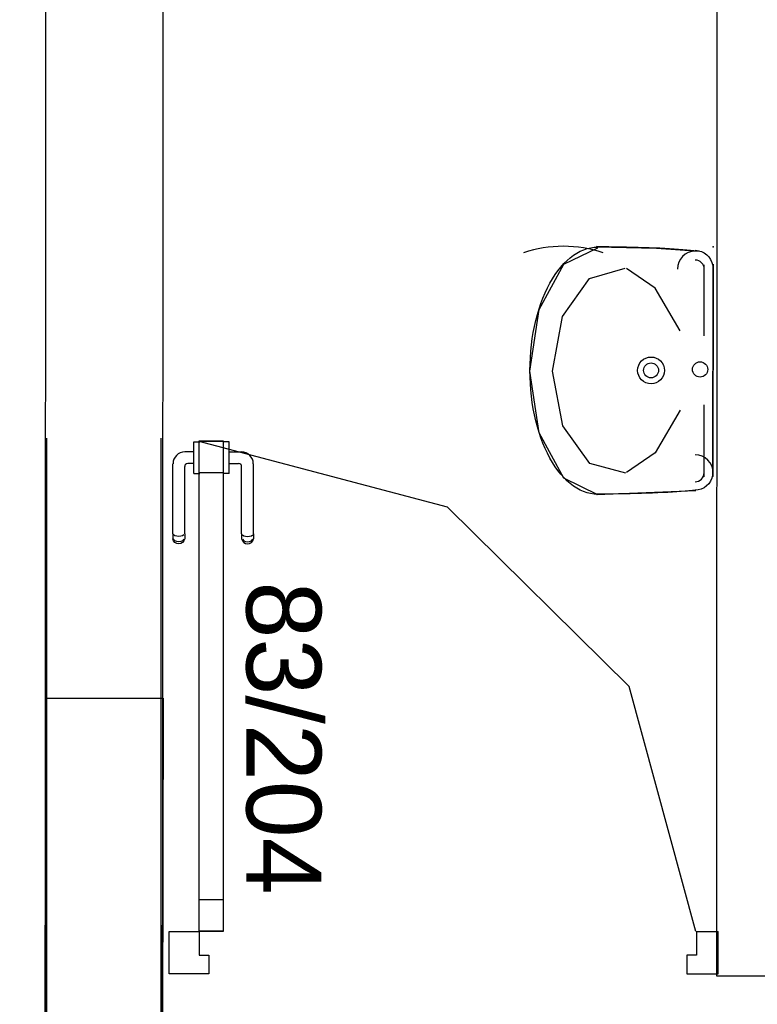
# Model space of a CAD drawing. Header units: millimetres. Extents: x -15 to 127, y -65 to 67.
# Tile 454 of 476: x 114.709 to 114.834, y 29.366 to 29.532. Entities that reach past the tile are written whole.
import ezdxf

# ---------------------------------------------------------------- set-up
doc = ezdxf.new("R2010")
doc.units = ezdxf.units.MM
doc.header["$MEASUREMENT"] = 0
doc.linetypes.add('PC_DASH_2', pattern=[0.125, 0.05555555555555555, -0.06944444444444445])
doc.layers.add('Calque 5', color=7, linetype='Continuous')
doc.styles.get("Standard").update_dxf_attribs({"font": 'BKANT.TTF'})

# ---------------------------------------------------------------- blocks, each defined once
blk = doc.blocks.new('PD_31895')
at = {"layer": 'Calque 5', "color": 0}
for p, q in [((47.28614689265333, -37.44801770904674), (47.28615272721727, -37.43598305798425)), ((47.28763836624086, -37.471917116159), (47.28765578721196, -37.43598378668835)), ((47.28613530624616, -37.47191638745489), (47.28614123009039, -37.4596975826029))]:
    blk.add_line(p, q, dxfattribs=at)
for points in [[(47.26811793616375, -37.47494271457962), (47.26237877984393, -37.47213502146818), (47.25818014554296, -37.46446982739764), (47.25664705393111, -37.45400101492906), (47.2581902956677, -37.44353369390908), (47.26239636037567, -37.43587257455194), (47.26813823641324, -37.43307044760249)], [(47.28473314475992, -37.47415563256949), (47.28417884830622, -37.47421750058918), (47.28357998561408, -37.47427718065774), (47.28293819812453, -37.4743345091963), (47.28225524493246, -37.47438932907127), (47.2815329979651, -37.47444149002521), (47.28077343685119, -37.47449084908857), (47.27997864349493, -37.47453727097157), (47.27915079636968, -37.47458062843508), (47.27829216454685, -37.47462080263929), (47.27740510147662, -37.4746576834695), (47.27649203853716, -37.47469116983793), (47.27555547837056, -37.47472116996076), (47.2745979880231, -37.47474760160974), (47.2736221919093, -37.47477039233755), (47.27263076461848, -37.47478947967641), (47.27162642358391, -37.47480481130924), (47.27061192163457, -37.4748163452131), (47.26959003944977, -37.47482404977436), (47.26856357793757, -37.47482790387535), (47.26791865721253, -37.4748283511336), (47.26811798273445, -37.47484665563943), (47.2675171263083, -37.4748176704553), (47.26691794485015, -37.47473138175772), (47.2663220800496, -37.47458802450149), (47.26573116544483, -37.47438799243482), (47.26514682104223, -37.47413183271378), (47.26457064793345, -37.4738202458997), (47.26400422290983, -37.47345409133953), (47.26344910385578, -37.47303436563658), (47.26290681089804, -37.47256222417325), (47.26237882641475, -37.47203896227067), (47.26186660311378, -37.47146600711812), (47.26137153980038, -37.47084493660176), (47.26089499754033, -37.47017744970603), (47.26043828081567, -37.46946537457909), (47.26000264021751, -37.46871066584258), (47.25958927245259, -37.4679153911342), (47.25919930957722, -37.46708173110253), (47.25883381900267, -37.4662119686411), (47.25849380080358, -37.46530848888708), (47.2581801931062, -37.46437376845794), (47.25789385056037, -37.46341036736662), (47.25763556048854, -37.46242092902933), (47.25740602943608, -37.46140816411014), (47.25720588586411, -37.46037484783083), (47.25703568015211, -37.45932381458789), (47.25689587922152, -37.45825794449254), (47.25678686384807, -37.45718015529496), (47.25670893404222, -37.45609340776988), (47.25666230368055, -37.4550006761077), (47.2566471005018, -37.45390495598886), (47.25666336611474, -37.45280924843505), (47.25671105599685, -37.45171656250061), (47.25679003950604, -37.45062989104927), (47.25690009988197, -37.44955220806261), (47.25704093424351, -37.44848647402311), (47.25721215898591, -37.44743560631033), (47.25741330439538, -37.44640248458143), (47.25764381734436, -37.44538994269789), (47.25790306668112, -37.4444007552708), (47.25819034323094, -37.44343763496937), (47.25850485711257, -37.4425032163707), (47.25884575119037, -37.44160006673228), (47.25921208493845, -37.44073065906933), (47.25960285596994, -37.43989737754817), (47.26001699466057, -37.43910250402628), (47.26045336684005, -37.43834821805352), (47.26091077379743, -37.43763658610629), (47.26138796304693, -37.43696956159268), (47.26188362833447, -37.43634897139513), (47.26239640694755, -37.43577651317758), (47.26292489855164, -37.43525376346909), (47.26346764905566, -37.43478214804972), (47.26402317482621, -37.43436296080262), (47.26458995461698, -37.43399735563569), (47.26516642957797, -37.43368632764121), (47.26575102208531, -37.43343073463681), (47.26634213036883, -37.43323127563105), (47.26693813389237, -37.43308849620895), (47.26753739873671, -37.43300278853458), (47.26813828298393, -37.43297438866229), (47.26793897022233, -37.43288660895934), (47.26896686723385, -37.43288903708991), (47.26999194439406, -37.43289532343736), (47.27101139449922, -37.43290544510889), (47.27202241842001, -37.43291937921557), (47.27302224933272, -37.43293708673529), (47.27400814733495, -37.43295851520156), (47.27497740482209, -37.43298361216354), (47.27592737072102, -37.43301230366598), (47.27685543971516, -37.4330445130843), (47.27775906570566, -37.43308015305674), (47.27863577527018, -37.43311912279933), (47.27948316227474, -37.43316131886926), (47.2802989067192, -37.43320662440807), (47.2810807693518, -37.43325491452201), (47.28182661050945, -37.43330605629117), (47.28253438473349, -37.43335991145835), (47.28320215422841, -37.43341633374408), (47.28382808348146, -37.4334751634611), (47.28441046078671, -37.43353624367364), (47.28494769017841, -37.43359940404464), (47.28530128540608, -37.43364547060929), (47.28465083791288, -37.43356205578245), (47.28517282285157, -37.43360836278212), (47.28567890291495, -37.43374537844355), (47.28615370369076, -37.43396893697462), (47.28658279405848, -37.43427224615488), (47.28695313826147, -37.43464608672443), (47.28725348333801, -37.43507910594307), (47.28747470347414, -37.43555814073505), (47.28761007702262, -37.43606863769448), (47.28765549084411, -37.43659508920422), (47.28765583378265, -37.43588772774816), (47.28763841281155, -37.4718210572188), (47.2876387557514, -37.47111369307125), (47.28759283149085, -37.47164009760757), (47.28745696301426, -37.47215046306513), (47.28723527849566, -37.47262928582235), (47.2869345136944, -37.47306201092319), (47.2865638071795, -37.47343549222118), (47.28613442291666, -37.47373838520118), (47.28565940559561, -37.47396148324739), (47.28515319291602, -37.47409800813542), (47.28463116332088, -37.474143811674)], [(47.28530123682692, -37.43374153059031), (47.27807380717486, -37.43318968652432), (47.26793892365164, -37.43298266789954)], [(47.27288886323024, -37.47127636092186), (47.26679805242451, -37.46964587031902), (47.26218789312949, -37.46324179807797), (47.26045772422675, -37.45400799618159), (47.26213271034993, -37.44474723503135), (47.26670443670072, -37.43827046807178), (47.27278523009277, -37.43654361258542)], [(47.28210620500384, -37.44714740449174), (47.27785635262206, -37.43993548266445), (47.27299825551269, -37.4365704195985)], [(47.28209968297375, -37.46060263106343), (47.27784283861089, -37.46781042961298), (47.27298147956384, -37.47117077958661)], [(47.28473309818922, -37.47425169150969), (47.26791861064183, -37.4749244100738)]]:
    blk.add_lwpolyline(points, dxfattribs=at)
for centre, radius in [((47.27715628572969, -37.453867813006), 0.00227368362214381), ((47.27715628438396, -37.45386781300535), 0.001263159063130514), ((47.28546257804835, -37.45370002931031), 0.001285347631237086)]:
    blk.add_circle(centre, radius, dxfattribs=at)
for centre, radius, start, end in [((47.26229707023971, -37.45386534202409), 0.02102997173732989, 71.34284973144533, 108.6577911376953), ((47.28464932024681, -37.43668969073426), 0.003031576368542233, 90, 180), ((47.2846493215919, -37.43668969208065), 0.001515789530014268, 359.9722222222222, 89.97222222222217), ((47.28463258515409, -37.47120829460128), 0.003031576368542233, 0, 90), ((47.28463258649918, -37.47120829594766), 0.001515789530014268, 269.9722222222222, 359.9722222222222)]:
    blk.add_arc(centre, radius, start, end, dxfattribs=at)
blk = doc.blocks.new('PD_31898')
at = {"layer": 'Calque 5', "color": 0}
for p, q in [((47.19972345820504, -37.46611650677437), (47.19972345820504, -37.46595345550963)), ((47.19972345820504, -37.46595345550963), (47.1997336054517, -37.46595345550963)), ((47.19972345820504, -37.46658599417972), (47.19972345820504, -37.46611650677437)), ((47.19972345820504, -37.46730529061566), (47.19972345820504, -37.46658599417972)), ((47.1997336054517, -37.46595345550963), (47.20072803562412, -37.46595345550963)), ((47.20072803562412, -37.46595345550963), (47.20073818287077, -37.46595345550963)), ((47.19972345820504, -37.46767097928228), (47.19818325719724, -37.46767097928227)), ((47.19972345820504, -37.46818763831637), (47.19972345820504, -37.46730529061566)), ((47.19972345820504, -37.46912661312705), (47.19972345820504, -37.46818763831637)), ((47.19615380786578, -37.48157192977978), (47.19615380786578, -37.4696736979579)), ((47.19972345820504, -37.46964327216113), (47.19865978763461, -37.46964327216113)), ((47.19972345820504, -37.47000896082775), (47.19972345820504, -37.46912661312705)), ((47.19815242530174, -37.48157192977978), (47.19815242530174, -37.47014395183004)), ((47.19972345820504, -37.4707282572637), (47.19972345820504, -37.47000896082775)), ((47.19972345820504, -37.47119774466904), (47.19972345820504, -37.4707282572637)), ((47.19972345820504, -37.47136079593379), (47.19972345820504, -37.47119774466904)), ((47.19972345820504, -37.47136079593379), (47.1997336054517, -37.47136079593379)), ((47.1997336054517, -37.47136079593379), (47.20072803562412, -37.47136079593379)), ((47.20072803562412, -37.47136079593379), (47.20073818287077, -37.47136079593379)), ((47.19615380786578, -37.48157192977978), (47.19615380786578, -37.48218760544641)), ((47.19815242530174, -37.48157192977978), (47.19815242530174, -37.48218760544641)), ((47.19615380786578, -37.48218760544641), (47.19615380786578, -37.48240682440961)), ((47.19627433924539, -37.48273361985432), (47.19615380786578, -37.48240682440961)), ((47.19650086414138, -37.48187899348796), (47.19627433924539, -37.48174109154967)), ((47.19650086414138, -37.48271945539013), (47.19627433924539, -37.48248060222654)), ((47.19650086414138, -37.48300002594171), (47.19627433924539, -37.48273361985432)), ((47.19680606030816, -37.48196900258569), (47.19650086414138, -37.48187899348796)), ((47.19680606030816, -37.48287535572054), (47.19650086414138, -37.48271945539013)), ((47.19680606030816, -37.4831739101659), (47.19650086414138, -37.48300002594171)), ((47.19715311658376, -37.48200026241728), (47.19680606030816, -37.48196900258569)), ((47.19715311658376, -37.48292949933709), (47.19680606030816, -37.48287535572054)), ((47.19715311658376, -37.48323429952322), (47.19680606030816, -37.4831739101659)), ((47.19750017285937, -37.48196900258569), (47.19715311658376, -37.48200026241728)), ((47.19750017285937, -37.48287535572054), (47.19715311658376, -37.48292949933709)), ((47.19750017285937, -37.4831739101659), (47.19715311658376, -37.48323429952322)), ((47.19780536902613, -37.48187899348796), (47.19750017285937, -37.48196900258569)), ((47.19780536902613, -37.48271945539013), (47.19750017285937, -37.48287535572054)), ((47.19780536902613, -37.48300002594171), (47.19750017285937, -37.4831739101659)), ((47.19803189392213, -37.48174109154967), (47.19780536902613, -37.48187899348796)), ((47.19803189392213, -37.48248060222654), (47.19780536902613, -37.48271945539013)), ((47.19803189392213, -37.48273361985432), (47.19780536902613, -37.48300002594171)), ((47.19815242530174, -37.48240682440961), (47.19803189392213, -37.48273361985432)), ((47.19815242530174, -37.48218760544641), (47.19815242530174, -37.48240682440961))]:
    blk.add_line(p, q, dxfattribs=at)
for centre, radius in [((47.19818325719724, -37.4696736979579), 0.002002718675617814), ((47.1986597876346, -37.47014395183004), 0.0005006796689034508)]:
    blk.add_arc(centre, radius, 90, 180, dxfattribs=at)
blk = doc.blocks.new('PD_31899')
at = {"layer": 'Calque 5', "color": 0}
for p, q in [((47.20470585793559, -37.46595345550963), (47.20469571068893, -37.46595345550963)), ((47.20570028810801, -37.46595345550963), (47.20470585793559, -37.46595345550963)), ((47.20571043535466, -37.46595345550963), (47.20570028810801, -37.46595345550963)), ((47.20571043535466, -37.46611650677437), (47.20571043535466, -37.46595345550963)), ((47.20571043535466, -37.46658599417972), (47.20571043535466, -37.46611650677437)), ((47.20571043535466, -37.46730529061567), (47.20571043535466, -37.46658599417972)), ((47.20571043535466, -37.46818763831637), (47.20571043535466, -37.46730529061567)), ((47.20571043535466, -37.46767097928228), (47.20776890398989, -37.46767097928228)), ((47.20571043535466, -37.46912661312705), (47.20571043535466, -37.46818763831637)), ((47.20571043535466, -37.47000896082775), (47.20571043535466, -37.46912661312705)), ((47.20571043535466, -37.46964327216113), (47.20729237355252, -37.46964327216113)), ((47.20979835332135, -37.48157192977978), (47.20979835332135, -37.4696736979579)), ((47.20470585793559, -37.47136079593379), (47.20469571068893, -37.47136079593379)), ((47.20570028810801, -37.47136079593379), (47.20470585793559, -37.47136079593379)), ((47.20571043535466, -37.47136079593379), (47.20570028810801, -37.47136079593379)), ((47.20571043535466, -37.4707282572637), (47.20571043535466, -37.47000896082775)), ((47.20571043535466, -37.47119774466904), (47.20571043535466, -37.4707282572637)), ((47.20571043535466, -37.47136079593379), (47.20571043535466, -37.47119774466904)), ((47.20779973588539, -37.48157192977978), (47.20779973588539, -37.47014395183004)), ((47.20779973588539, -37.48157192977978), (47.20779973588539, -37.48218760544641)), ((47.20979835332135, -37.48157192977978), (47.20979835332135, -37.48218760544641)), ((47.20779973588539, -37.48218760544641), (47.20779973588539, -37.48240682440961)), ((47.20779973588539, -37.48240682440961), (47.207920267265, -37.48273361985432)), ((47.207920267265, -37.48174109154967), (47.208146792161, -37.48187899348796)), ((47.207920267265, -37.48248060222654), (47.208146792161, -37.48271945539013)), ((47.207920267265, -37.48273361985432), (47.208146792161, -37.48300002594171)), ((47.208146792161, -37.48187899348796), (47.20845198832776, -37.48196900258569)), ((47.208146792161, -37.48271945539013), (47.20845198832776, -37.48287535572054)), ((47.208146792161, -37.48300002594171), (47.20845198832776, -37.4831739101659)), ((47.20845198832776, -37.48196900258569), (47.20879904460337, -37.48200026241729)), ((47.20845198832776, -37.48287535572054), (47.20879904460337, -37.48292949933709)), ((47.20845198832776, -37.4831739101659), (47.20879904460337, -37.48323429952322)), ((47.20879904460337, -37.48200026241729), (47.20914610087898, -37.48196900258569)), ((47.20879904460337, -37.48292949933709), (47.20914610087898, -37.48287535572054)), ((47.20879904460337, -37.48323429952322), (47.20914610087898, -37.4831739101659)), ((47.20914610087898, -37.48196900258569), (47.20945129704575, -37.48187899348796)), ((47.20914610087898, -37.48287535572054), (47.20945129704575, -37.48271945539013)), ((47.20914610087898, -37.4831739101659), (47.20945129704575, -37.48300002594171)), ((47.20945129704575, -37.48187899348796), (47.20967782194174, -37.48174109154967)), ((47.20945129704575, -37.48271945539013), (47.20967782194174, -37.48248060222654)), ((47.20945129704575, -37.48300002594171), (47.20967782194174, -37.48273361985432)), ((47.20967782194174, -37.48273361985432), (47.20979835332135, -37.48240682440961)), ((47.20979835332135, -37.48218760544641), (47.20979835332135, -37.48240682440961))]:
    blk.add_line(p, q, dxfattribs=at)
for centre, radius in [((47.20776890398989, -37.4696736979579), 0.002002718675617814), ((47.20729237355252, -37.47014395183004), 0.0005006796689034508)]:
    blk.add_arc(centre, radius, 0, 90, dxfattribs=at)
blk = doc.blocks.new('PD_31897')
at = {"layer": 'Calque 5'}
for name in ['PD_31898', 'PD_31899']:
    blk.add_blockref(name, (0, 0), dxfattribs=at)
blk = doc.blocks.new('PD_31901')
at = {"layer": 'Calque 5', "color": 0}
for p, q in [((47.28484929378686, -37.54892115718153), (47.28853974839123, -37.54892115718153)), ((47.28853974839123, -37.55613094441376), (47.28853974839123, -37.54892115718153)), ((47.28323841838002, -37.55613094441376), (47.28853974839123, -37.55613094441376))]:
    blk.add_line(p, q, dxfattribs=at)
blk.add_lwpolyline([(47.28484929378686, -37.54892115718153), (47.28484929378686, -37.55292659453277), (47.28323841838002, -37.55292659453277), (47.28323841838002, -37.55613094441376), (47.28484929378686, -37.55613094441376)], dxfattribs=at)
blk = doc.blocks.new('PD_31902')
at = {"layer": 'Calque 5', "color": 0}
for points in [[(47.20467227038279, -37.47121278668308), (47.20061337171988, -37.47121278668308), (47.20061337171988, -37.4658579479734), (47.20467227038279, -37.4658579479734), (47.20467227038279, -37.47121278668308)], [(47.20467227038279, -37.5488579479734), (47.20061337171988, -37.5488579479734), (47.20061337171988, -37.54350310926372), (47.20467227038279, -37.54350310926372), (47.20467227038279, -37.5488579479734)]]:
    blk.add_lwpolyline(points, dxfattribs=at)
blk = doc.blocks.new('PD_31900')
at = {"layer": 'Calque 5', "color": 0}
blk.add_line((47.19553974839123, -37.55613094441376), (47.19553974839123, -37.54892115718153), dxfattribs=at)
for points in [[(47.20061337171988, -37.46581387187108), (47.20467227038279, -37.46581387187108), (47.20467227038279, -37.54892115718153), (47.20061337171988, -37.54892115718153), (47.20061337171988, -37.46581387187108)], [(47.28472118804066, -37.54892115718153), (47.27345287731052, -37.50742115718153), (47.24266727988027, -37.47704104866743), (47.20061337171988, -37.46592115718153)], [(47.20061337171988, -37.55292659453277), (47.20222424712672, -37.55292659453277), (47.20222424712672, -37.55613094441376), (47.19553974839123, -37.55613094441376), (47.19553974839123, -37.54892115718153), (47.20061337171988, -37.54892115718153), (47.20061337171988, -37.55292659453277)]]:
    blk.add_lwpolyline(points, dxfattribs=at)
at = {"layer": 'Calque 5'}
for name in ['PD_31902', 'PD_31901']:
    blk.add_blockref(name, (0, 0), dxfattribs=at)
blk = doc.blocks.new('PD_33241')
at = {"layer": 'Calque 5', "color": 0}
for p, q in [((47.28614689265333, -37.44801770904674), (47.28615272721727, -37.43598305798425)), ((47.28763836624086, -37.471917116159), (47.28765578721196, -37.43598378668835)), ((47.28613530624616, -37.47191638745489), (47.28614123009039, -37.4596975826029))]:
    blk.add_line(p, q, dxfattribs=at)
for points in [[(47.26811793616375, -37.47494271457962), (47.26237877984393, -37.47213502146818), (47.25818014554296, -37.46446982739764), (47.25664705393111, -37.45400101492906), (47.2581902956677, -37.44353369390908), (47.26239636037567, -37.43587257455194), (47.26813823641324, -37.43307044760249)], [(47.28473314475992, -37.47415563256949), (47.28417884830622, -37.47421750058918), (47.28357998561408, -37.47427718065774), (47.28293819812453, -37.4743345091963), (47.28225524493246, -37.47438932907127), (47.2815329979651, -37.47444149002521), (47.28077343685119, -37.47449084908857), (47.27997864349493, -37.47453727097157), (47.27915079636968, -37.47458062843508), (47.27829216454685, -37.47462080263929), (47.27740510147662, -37.4746576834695), (47.27649203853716, -37.47469116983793), (47.27555547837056, -37.47472116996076), (47.2745979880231, -37.47474760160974), (47.2736221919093, -37.47477039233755), (47.27263076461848, -37.47478947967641), (47.27162642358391, -37.47480481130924), (47.27061192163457, -37.4748163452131), (47.26959003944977, -37.47482404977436), (47.26856357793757, -37.47482790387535), (47.26791865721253, -37.4748283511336), (47.26811798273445, -37.47484665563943), (47.2675171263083, -37.4748176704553), (47.26691794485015, -37.47473138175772), (47.2663220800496, -37.47458802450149), (47.26573116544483, -37.47438799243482), (47.26514682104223, -37.47413183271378), (47.26457064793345, -37.4738202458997), (47.26400422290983, -37.47345409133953), (47.26344910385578, -37.47303436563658), (47.26290681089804, -37.47256222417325), (47.26237882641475, -37.47203896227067), (47.26186660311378, -37.47146600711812), (47.26137153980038, -37.47084493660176), (47.26089499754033, -37.47017744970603), (47.26043828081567, -37.46946537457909), (47.26000264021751, -37.46871066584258), (47.25958927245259, -37.4679153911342), (47.25919930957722, -37.46708173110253), (47.25883381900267, -37.4662119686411), (47.25849380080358, -37.46530848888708), (47.2581801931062, -37.46437376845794), (47.25789385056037, -37.46341036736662), (47.25763556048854, -37.46242092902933), (47.25740602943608, -37.46140816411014), (47.25720588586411, -37.46037484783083), (47.25703568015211, -37.45932381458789), (47.25689587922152, -37.45825794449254), (47.25678686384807, -37.45718015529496), (47.25670893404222, -37.45609340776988), (47.25666230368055, -37.4550006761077), (47.2566471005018, -37.45390495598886), (47.25666336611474, -37.45280924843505), (47.25671105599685, -37.45171656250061), (47.25679003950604, -37.45062989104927), (47.25690009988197, -37.44955220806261), (47.25704093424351, -37.44848647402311), (47.25721215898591, -37.44743560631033), (47.25741330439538, -37.44640248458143), (47.25764381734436, -37.44538994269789), (47.25790306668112, -37.4444007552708), (47.25819034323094, -37.44343763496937), (47.25850485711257, -37.4425032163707), (47.25884575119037, -37.44160006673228), (47.25921208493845, -37.44073065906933), (47.25960285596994, -37.43989737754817), (47.26001699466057, -37.43910250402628), (47.26045336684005, -37.43834821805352), (47.26091077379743, -37.43763658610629), (47.26138796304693, -37.43696956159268), (47.26188362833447, -37.43634897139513), (47.26239640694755, -37.43577651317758), (47.26292489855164, -37.43525376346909), (47.26346764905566, -37.43478214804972), (47.26402317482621, -37.43436296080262), (47.26458995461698, -37.43399735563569), (47.26516642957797, -37.43368632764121), (47.26575102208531, -37.43343073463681), (47.26634213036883, -37.43323127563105), (47.26693813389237, -37.43308849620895), (47.26753739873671, -37.43300278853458), (47.26813828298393, -37.43297438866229), (47.26793897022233, -37.43288660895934), (47.26896686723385, -37.43288903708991), (47.26999194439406, -37.43289532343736), (47.27101139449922, -37.43290544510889), (47.27202241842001, -37.43291937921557), (47.27302224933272, -37.43293708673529), (47.27400814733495, -37.43295851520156), (47.27497740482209, -37.43298361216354), (47.27592737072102, -37.43301230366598), (47.27685543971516, -37.4330445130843), (47.27775906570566, -37.43308015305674), (47.27863577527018, -37.43311912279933), (47.27948316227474, -37.43316131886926), (47.2802989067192, -37.43320662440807), (47.2810807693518, -37.43325491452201), (47.28182661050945, -37.43330605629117), (47.28253438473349, -37.43335991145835), (47.28320215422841, -37.43341633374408), (47.28382808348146, -37.4334751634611), (47.28441046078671, -37.43353624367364), (47.28494769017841, -37.43359940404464), (47.28530128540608, -37.43364547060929), (47.28465083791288, -37.43356205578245), (47.28517282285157, -37.43360836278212), (47.28567890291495, -37.43374537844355), (47.28615370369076, -37.43396893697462), (47.28658279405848, -37.43427224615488), (47.28695313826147, -37.43464608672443), (47.28725348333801, -37.43507910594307), (47.28747470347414, -37.43555814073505), (47.28761007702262, -37.43606863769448), (47.28765549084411, -37.43659508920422), (47.28765583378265, -37.43588772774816), (47.28763841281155, -37.4718210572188), (47.2876387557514, -37.47111369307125), (47.28759283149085, -37.47164009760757), (47.28745696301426, -37.47215046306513), (47.28723527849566, -37.47262928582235), (47.2869345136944, -37.47306201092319), (47.2865638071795, -37.47343549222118), (47.28613442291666, -37.47373838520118), (47.28565940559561, -37.47396148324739), (47.28515319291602, -37.47409800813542), (47.28463116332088, -37.474143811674)], [(47.28530123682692, -37.43374153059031), (47.27807380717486, -37.43318968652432), (47.26793892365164, -37.43298266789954)], [(47.27288886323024, -37.47127636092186), (47.26679805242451, -37.46964587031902), (47.26218789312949, -37.46324179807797), (47.26045772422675, -37.45400799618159), (47.26213271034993, -37.44474723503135), (47.26670443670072, -37.43827046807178), (47.27278523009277, -37.43654361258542)], [(47.28210620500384, -37.44714740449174), (47.27785635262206, -37.43993548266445), (47.27299825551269, -37.4365704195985)], [(47.28209968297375, -37.46060263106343), (47.27784283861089, -37.46781042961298), (47.27298147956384, -37.47117077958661)], [(47.28473309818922, -37.47425169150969), (47.26791861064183, -37.4749244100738)]]:
    blk.add_lwpolyline(points, dxfattribs=at)
for centre, radius in [((47.27715628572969, -37.453867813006), 0.00227368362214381), ((47.27715628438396, -37.45386781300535), 0.001263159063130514), ((47.28546257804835, -37.45370002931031), 0.001285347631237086)]:
    blk.add_circle(centre, radius, dxfattribs=at)
for centre, radius, start, end in [((47.26229707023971, -37.45386534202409), 0.02102997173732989, 71.34284973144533, 108.6577911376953), ((47.28464932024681, -37.43668969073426), 0.003031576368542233, 90, 180), ((47.2846493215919, -37.43668969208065), 0.001515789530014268, 359.9722222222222, 89.97222222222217), ((47.28463258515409, -37.47120829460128), 0.003031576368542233, 0, 90), ((47.28463258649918, -37.47120829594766), 0.001515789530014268, 269.9722222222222, 359.9722222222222)]:
    blk.add_arc(centre, radius, start, end, dxfattribs=at)
blk = doc.blocks.new('PD_33244')
at = {"layer": 'Calque 5', "color": 0}
for p, q in [((47.19972345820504, -37.46611650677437), (47.19972345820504, -37.46595345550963)), ((47.19972345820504, -37.46595345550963), (47.1997336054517, -37.46595345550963)), ((47.19972345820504, -37.46658599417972), (47.19972345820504, -37.46611650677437)), ((47.19972345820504, -37.46730529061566), (47.19972345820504, -37.46658599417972)), ((47.1997336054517, -37.46595345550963), (47.20072803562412, -37.46595345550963)), ((47.20072803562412, -37.46595345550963), (47.20073818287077, -37.46595345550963)), ((47.19972345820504, -37.46767097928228), (47.19818325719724, -37.46767097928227)), ((47.19972345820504, -37.46818763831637), (47.19972345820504, -37.46730529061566)), ((47.19972345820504, -37.46912661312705), (47.19972345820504, -37.46818763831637)), ((47.19615380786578, -37.48157192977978), (47.19615380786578, -37.4696736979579)), ((47.19972345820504, -37.46964327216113), (47.19865978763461, -37.46964327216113)), ((47.19972345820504, -37.47000896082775), (47.19972345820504, -37.46912661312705)), ((47.19815242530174, -37.48157192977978), (47.19815242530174, -37.47014395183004)), ((47.19972345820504, -37.4707282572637), (47.19972345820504, -37.47000896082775)), ((47.19972345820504, -37.47119774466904), (47.19972345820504, -37.4707282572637)), ((47.19972345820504, -37.47136079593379), (47.19972345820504, -37.47119774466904)), ((47.19972345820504, -37.47136079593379), (47.1997336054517, -37.47136079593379)), ((47.1997336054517, -37.47136079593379), (47.20072803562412, -37.47136079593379)), ((47.20072803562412, -37.47136079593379), (47.20073818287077, -37.47136079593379)), ((47.19615380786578, -37.48157192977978), (47.19615380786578, -37.48218760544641)), ((47.19815242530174, -37.48157192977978), (47.19815242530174, -37.48218760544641)), ((47.19615380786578, -37.48218760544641), (47.19615380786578, -37.48240682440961)), ((47.19627433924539, -37.48273361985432), (47.19615380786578, -37.48240682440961)), ((47.19650086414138, -37.48187899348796), (47.19627433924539, -37.48174109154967)), ((47.19650086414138, -37.48271945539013), (47.19627433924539, -37.48248060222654)), ((47.19650086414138, -37.48300002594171), (47.19627433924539, -37.48273361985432)), ((47.19680606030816, -37.48196900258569), (47.19650086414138, -37.48187899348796)), ((47.19680606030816, -37.48287535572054), (47.19650086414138, -37.48271945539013)), ((47.19680606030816, -37.4831739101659), (47.19650086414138, -37.48300002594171)), ((47.19715311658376, -37.48200026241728), (47.19680606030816, -37.48196900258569)), ((47.19715311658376, -37.48292949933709), (47.19680606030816, -37.48287535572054)), ((47.19715311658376, -37.48323429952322), (47.19680606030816, -37.4831739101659)), ((47.19750017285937, -37.48196900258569), (47.19715311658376, -37.48200026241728)), ((47.19750017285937, -37.48287535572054), (47.19715311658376, -37.48292949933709)), ((47.19750017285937, -37.4831739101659), (47.19715311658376, -37.48323429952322)), ((47.19780536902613, -37.48187899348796), (47.19750017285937, -37.48196900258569)), ((47.19780536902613, -37.48271945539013), (47.19750017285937, -37.48287535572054)), ((47.19780536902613, -37.48300002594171), (47.19750017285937, -37.4831739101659)), ((47.19803189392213, -37.48174109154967), (47.19780536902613, -37.48187899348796)), ((47.19803189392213, -37.48248060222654), (47.19780536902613, -37.48271945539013)), ((47.19803189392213, -37.48273361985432), (47.19780536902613, -37.48300002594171)), ((47.19815242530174, -37.48240682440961), (47.19803189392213, -37.48273361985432)), ((47.19815242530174, -37.48218760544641), (47.19815242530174, -37.48240682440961))]:
    blk.add_line(p, q, dxfattribs=at)
for centre, radius in [((47.19818325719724, -37.4696736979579), 0.002002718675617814), ((47.1986597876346, -37.47014395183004), 0.0005006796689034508)]:
    blk.add_arc(centre, radius, 90, 180, dxfattribs=at)
blk = doc.blocks.new('PD_33245')
at = {"layer": 'Calque 5', "color": 0}
for p, q in [((47.20470585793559, -37.46595345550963), (47.20469571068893, -37.46595345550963)), ((47.20570028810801, -37.46595345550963), (47.20470585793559, -37.46595345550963)), ((47.20571043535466, -37.46595345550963), (47.20570028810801, -37.46595345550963)), ((47.20571043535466, -37.46611650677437), (47.20571043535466, -37.46595345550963)), ((47.20571043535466, -37.46658599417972), (47.20571043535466, -37.46611650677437)), ((47.20571043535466, -37.46730529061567), (47.20571043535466, -37.46658599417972)), ((47.20571043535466, -37.46818763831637), (47.20571043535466, -37.46730529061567)), ((47.20571043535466, -37.46767097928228), (47.20776890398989, -37.46767097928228)), ((47.20571043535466, -37.46912661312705), (47.20571043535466, -37.46818763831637)), ((47.20571043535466, -37.47000896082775), (47.20571043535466, -37.46912661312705)), ((47.20571043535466, -37.46964327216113), (47.20729237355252, -37.46964327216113)), ((47.20979835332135, -37.48157192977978), (47.20979835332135, -37.4696736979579)), ((47.20470585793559, -37.47136079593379), (47.20469571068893, -37.47136079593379)), ((47.20570028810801, -37.47136079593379), (47.20470585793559, -37.47136079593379)), ((47.20571043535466, -37.47136079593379), (47.20570028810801, -37.47136079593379)), ((47.20571043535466, -37.4707282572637), (47.20571043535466, -37.47000896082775)), ((47.20571043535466, -37.47119774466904), (47.20571043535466, -37.4707282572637)), ((47.20571043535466, -37.47136079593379), (47.20571043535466, -37.47119774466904)), ((47.20779973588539, -37.48157192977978), (47.20779973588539, -37.47014395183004)), ((47.20779973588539, -37.48157192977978), (47.20779973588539, -37.48218760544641)), ((47.20979835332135, -37.48157192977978), (47.20979835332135, -37.48218760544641)), ((47.20779973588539, -37.48218760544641), (47.20779973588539, -37.48240682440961)), ((47.20779973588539, -37.48240682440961), (47.207920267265, -37.48273361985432)), ((47.207920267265, -37.48174109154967), (47.208146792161, -37.48187899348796)), ((47.207920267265, -37.48248060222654), (47.208146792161, -37.48271945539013)), ((47.207920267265, -37.48273361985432), (47.208146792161, -37.48300002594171)), ((47.208146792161, -37.48187899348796), (47.20845198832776, -37.48196900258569)), ((47.208146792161, -37.48271945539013), (47.20845198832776, -37.48287535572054)), ((47.208146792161, -37.48300002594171), (47.20845198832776, -37.4831739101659)), ((47.20845198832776, -37.48196900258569), (47.20879904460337, -37.48200026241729)), ((47.20845198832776, -37.48287535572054), (47.20879904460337, -37.48292949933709)), ((47.20845198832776, -37.4831739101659), (47.20879904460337, -37.48323429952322)), ((47.20879904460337, -37.48200026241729), (47.20914610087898, -37.48196900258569)), ((47.20879904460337, -37.48292949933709), (47.20914610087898, -37.48287535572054)), ((47.20879904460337, -37.48323429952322), (47.20914610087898, -37.4831739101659)), ((47.20914610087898, -37.48196900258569), (47.20945129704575, -37.48187899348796)), ((47.20914610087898, -37.48287535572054), (47.20945129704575, -37.48271945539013)), ((47.20914610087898, -37.4831739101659), (47.20945129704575, -37.48300002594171)), ((47.20945129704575, -37.48187899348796), (47.20967782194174, -37.48174109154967)), ((47.20945129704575, -37.48271945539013), (47.20967782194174, -37.48248060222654)), ((47.20945129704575, -37.48300002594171), (47.20967782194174, -37.48273361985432)), ((47.20967782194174, -37.48273361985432), (47.20979835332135, -37.48240682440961)), ((47.20979835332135, -37.48218760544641), (47.20979835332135, -37.48240682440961))]:
    blk.add_line(p, q, dxfattribs=at)
for centre, radius in [((47.20776890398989, -37.4696736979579), 0.002002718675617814), ((47.20729237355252, -37.47014395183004), 0.0005006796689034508)]:
    blk.add_arc(centre, radius, 0, 90, dxfattribs=at)
blk = doc.blocks.new('PD_33243')
at = {"layer": 'Calque 5'}
for name in ['PD_33244', 'PD_33245']:
    blk.add_blockref(name, (0, 0), dxfattribs=at)
blk = doc.blocks.new('PD_33247')
at = {"layer": 'Calque 5', "color": 0}
for p, q in [((47.28484929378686, -37.54892115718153), (47.28853974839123, -37.54892115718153)), ((47.28853974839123, -37.55613094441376), (47.28853974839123, -37.54892115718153)), ((47.28323841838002, -37.55613094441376), (47.28853974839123, -37.55613094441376))]:
    blk.add_line(p, q, dxfattribs=at)
blk.add_lwpolyline([(47.28484929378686, -37.54892115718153), (47.28484929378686, -37.55292659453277), (47.28323841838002, -37.55292659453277), (47.28323841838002, -37.55613094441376), (47.28484929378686, -37.55613094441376)], dxfattribs=at)
blk = doc.blocks.new('PD_33248')
at = {"layer": 'Calque 5', "color": 0}
for points in [[(47.20467227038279, -37.47121278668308), (47.20061337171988, -37.47121278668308), (47.20061337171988, -37.4658579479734), (47.20467227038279, -37.4658579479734), (47.20467227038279, -37.47121278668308)], [(47.20467227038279, -37.5488579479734), (47.20061337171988, -37.5488579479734), (47.20061337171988, -37.54350310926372), (47.20467227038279, -37.54350310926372), (47.20467227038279, -37.5488579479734)]]:
    blk.add_lwpolyline(points, dxfattribs=at)
blk = doc.blocks.new('PD_33246')
at = {"layer": 'Calque 5', "color": 0}
blk.add_line((47.19553974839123, -37.55613094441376), (47.19553974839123, -37.54892115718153), dxfattribs=at)
for points in [[(47.20061337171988, -37.46581387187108), (47.20467227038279, -37.46581387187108), (47.20467227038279, -37.54892115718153), (47.20061337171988, -37.54892115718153), (47.20061337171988, -37.46581387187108)], [(47.28472118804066, -37.54892115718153), (47.27345287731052, -37.50742115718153), (47.24266727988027, -37.47704104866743), (47.20061337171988, -37.46592115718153)], [(47.20061337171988, -37.55292659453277), (47.20222424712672, -37.55292659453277), (47.20222424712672, -37.55613094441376), (47.19553974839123, -37.55613094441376), (47.19553974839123, -37.54892115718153), (47.20061337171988, -37.54892115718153), (47.20061337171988, -37.55292659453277)]]:
    blk.add_lwpolyline(points, dxfattribs=at)
at = {"layer": 'Calque 5'}
for name in ['PD_33248', 'PD_33247']:
    blk.add_blockref(name, (0, 0), dxfattribs=at)

msp = doc.modelspace()

# ---------------------------------------------------------------- linework, layer by layer
at = {"layer": 'Calque 5', "color": 0, "linetype": 'PC_DASH_2'}
for p, q in [((114.7130894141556, 29.86144651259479), (114.7130894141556, 27.94719713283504)), ((114.7130894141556, 29.86144651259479), (114.7130894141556, 28.71978286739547)), ((114.7130894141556, 29.86144651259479), (114.7130894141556, 27.94719713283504)), ((114.7130894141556, 29.86144651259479), (114.7130894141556, 28.71978286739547)), ((114.7130894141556, 29.86144651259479), (114.7130894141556, 27.94719713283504)), ((114.7130894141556, 29.86144651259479), (114.7130894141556, 28.71978286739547)), ((114.7130894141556, 29.86144651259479), (114.7130894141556, 27.94719713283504)), ((114.7130894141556, 29.86144651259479), (114.7130894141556, 28.71978286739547)), ((114.7324894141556, 29.86144651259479), (114.7324894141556, 27.95041409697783)), ((114.7324894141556, 29.86144651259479), (114.7324894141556, 28.68978286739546)), ((114.7324894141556, 29.86144651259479), (114.7324894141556, 27.95041409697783)), ((114.7324894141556, 29.86144651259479), (114.7324894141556, 27.95041409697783)), ((114.7324894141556, 29.86144651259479), (114.7324894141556, 28.68978286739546)), ((114.7324894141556, 29.86144651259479), (114.7324894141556, 27.95041409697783))]:
    msp.add_line(p, q, dxfattribs=at)
at = {"layer": 'Calque 5', "color": 0}
for p, q in [((114.826633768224, 29.37024634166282), (114.8267506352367, 29.59250588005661)), ((114.826633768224, 29.37024634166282), (114.8267506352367, 29.59250588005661)), ((114.7130038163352, 29.40961319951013), (114.7130038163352, 29.42098377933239)), ((114.7130038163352, 29.40961319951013), (114.7130038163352, 29.42098377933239)), ((114.7130038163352, 29.39661319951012), (114.7130038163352, 29.40798377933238)), ((114.7130038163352, 29.39661319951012), (114.7130038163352, 29.40798377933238)), ((115.073089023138, 29.37037203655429), (114.826633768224, 29.37024634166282)), ((115.073089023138, 29.37037203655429), (114.826633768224, 29.37024634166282))]:
    msp.add_line(p, q, dxfattribs=at)
for points in [[(114.7328731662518, 29.60060748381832), (114.7327007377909, 29.33462684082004), (114.7326478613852, 29.33462687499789), (114.7128731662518, 29.33463412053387), (114.7130455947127, 29.60061476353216), (114.7328731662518, 29.60060748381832)], [(114.7328731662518, 29.60060748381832), (114.7327007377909, 29.33462684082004), (114.7326478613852, 29.33462687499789), (114.7128731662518, 29.33463412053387), (114.7130455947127, 29.60061476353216), (114.7328731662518, 29.60060748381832)], [(114.7328731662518, 29.4173535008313), (114.7327007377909, 29.33462684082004), (114.7326478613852, 29.33462685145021), (114.7128731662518, 29.33462910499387), (114.7130455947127, 29.41735576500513), (114.7328731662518, 29.4173535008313)], [(114.7328731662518, 29.4173535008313), (114.7327007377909, 29.33462684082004), (114.7326478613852, 29.33462685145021), (114.7128731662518, 29.33462910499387), (114.7130455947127, 29.41735576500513), (114.7328731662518, 29.4173535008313)]]:
    msp.add_lwpolyline(points, dxfattribs=at)
msp.add_point((114.8260140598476, 29.49382971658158), dxfattribs=at)
msp.add_point((114.8260140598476, 29.49382971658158), dxfattribs=at)

# ---------------------------------------------------------------- block references
at = {"layer": 'Calque 5'}
for name in ['PD_31895', 'PD_33241', 'PD_31900', 'PD_33246', 'PD_31897', 'PD_33243']:
    msp.add_blockref(name, (67.5383568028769, 66.9267819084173), dxfattribs=at)

# ---------------------------------------------------------------- texts
at = {"layer": 'Calque 5', "color": 0, "insert": (112.2052800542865, 29.44816218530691), "char_height": 0.02517216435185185, "width": 0.2645833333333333, "attachment_point": 1}
msp.add_mtext('{\\fArial Black|b0|i0|c0|p34;Local ménage\\H1.573X; \\H0.6359X;\\P5,45 m2\\H1.268X; }', dxfattribs=at)
msp.add_mtext('{\\fArial Black|b0|i0|c0|p34;Local ménage\\H1.573X; \\H0.6359X;\\P5,45 m2\\H1.268X; }', dxfattribs=at)
at = {"layer": 'Calque 5', "color": 0, "insert": (114.759647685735, 29.43716193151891), "char_height": 0.01267795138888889, "width": 0.05291666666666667, "attachment_point": 1, "rotation": 270}
msp.add_mtext('{\\fArial|b0|i0|c0|p34;\\W0.98;83/204}', dxfattribs=at)
msp.add_mtext('{\\fArial|b0|i0|c0|p34;\\W0.98;83/204}', dxfattribs=at)

doc.saveas('drawing.dxf')
